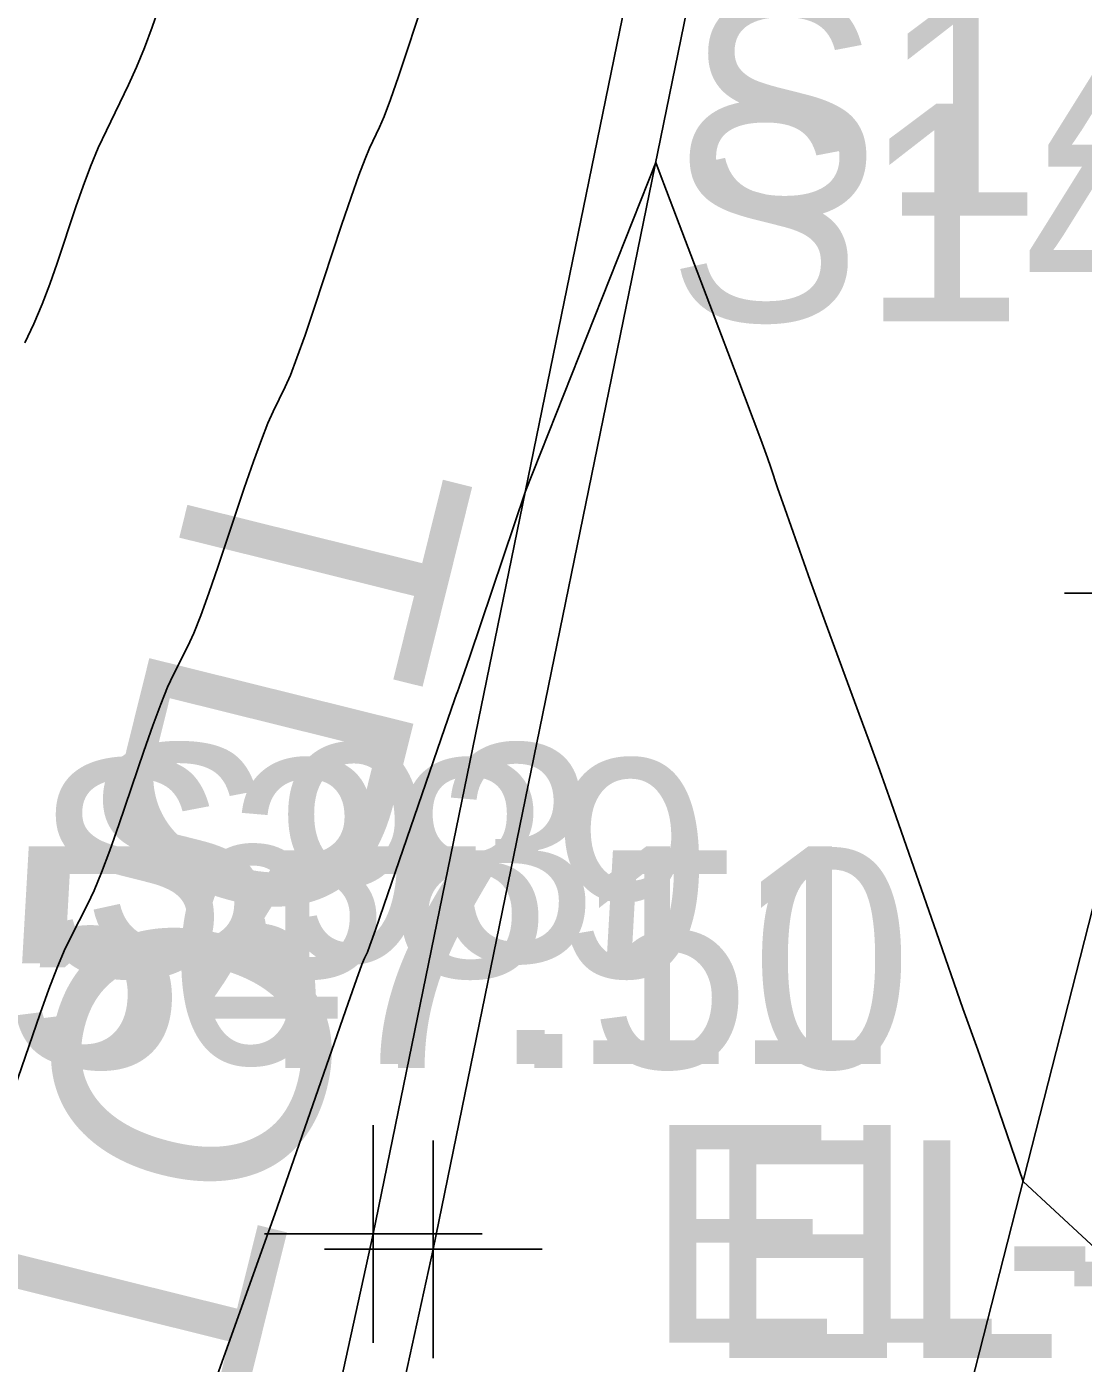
# Model space of a CAD drawing. Extents: x 1724534 to 1727318, y 657156 to 660047.
# Drawn here: x 1725601.47 to 1725620.89, y 659658.72 to 659683.28 of the extents above; entities that cross this region are included whole.
import ezdxf

# ---------------------------------------------------------------- set-up
doc = ezdxf.new("R2010")
doc.units = 0
for name, color, linetype in [('SURVEY - CONTOURS - Index with Text', 7, 'Continuous'), ('SURVEY - CONTOURS - Intermediate with optional Text', 7, 'Continuous'), ('SURVEY - DTM - Breaklines', 7, 'Continuous'), ('SURVEY - DTM - Breaklines - Points - Elevations', 7, 'Continuous'), ('SURVEY - DTM - Breaklines - Points - Locators', 7, 'Continuous'), ('SURVEY - DTM - Breaklines - Points - Numbers', 7, 'Continuous'), ('SURVEY - NON-TRANSPORTATION - Features - Points - Elevations', 7, 'Continuous'), ('SURVEY - TRANSPORTATION - Features', 7, 'Continuous'), ('SURVEY - TRANSPORTATION - Features - Points - Elevations', 7, 'Continuous'), ('SURVEY - TRANSPORTATION - Features - Points - Locators', 7, 'Continuous'), ('SURVEY - TRANSPORTATION - Features - Points - Numbers', 7, 'Continuous'), ('SURVEY - TRANSPORTATION - Roads', 7, 'Continuous'), ('SURVEY - TRANSPORTATION - Roads - Points - Locators', 7, 'Continuous'), ('SURVEY - TRANSPORTATION - Roads - Points - Numbers', 7, 'Continuous'), ('SURVEY - UTILITIES - Poles and Miscellaneous with Text', 7, 'Continuous')]:
    doc.layers.add(name, color=color, linetype=linetype)

msp = doc.modelspace()

# ---------------------------------------------------------------- linework, layer by layer
at = {"layer": 'SURVEY - CONTOURS - Index with Text'}
msp.add_lwpolyline([(1725608.999, 659684.474), (1725608.484, 659682.9), (1725608.307, 659682.365), (1725608.16, 659681.943), (1725608.045, 659681.631), (1725607.96, 659681.432), (1725607.775, 659681.049), (1725607.691, 659680.853), (1725607.577, 659680.552), (1725607.434, 659680.145), (1725607.262, 659679.633), (1725606.763, 659678.128), (1725606.589, 659677.613), (1725606.441, 659677.197), (1725606.319, 659676.88), (1725606.223, 659676.661), (1725606.001, 659676.211), (1725605.905, 659675.996), (1725605.786, 659675.689), (1725605.642, 659675.29), (1725605.473, 659674.799), (1725604.992, 659673.366), (1725604.822, 659672.872), (1725604.672, 659672.463), (1725604.543, 659672.139), (1725604.434, 659671.9), (1725604.172, 659671.378), (1725604.064, 659671.143), (1725603.938, 659670.83), (1725603.792, 659670.439), (1725603.628, 659669.97), (1725603.166, 659668.614), (1725603, 659668.142), (1725602.849, 659667.74), (1725602.712, 659667.409), (1725602.589, 659667.15), (1725602.283, 659666.552), (1725602.162, 659666.296), (1725602.028, 659665.977), (1725601.881, 659665.594), (1725601.722, 659665.148), (1725600.893, 659662.757)], dxfattribs=at)
at = {"layer": 'SURVEY - CONTOURS - Intermediate with optional Text'}
for points in [[(1725603.919, 659683.675), (1725603.78, 659683.269), (1725603.637, 659682.889), (1725603.491, 659682.536), (1725603.342, 659682.21), (1725602.939, 659681.375), (1725602.79, 659681.053), (1725602.647, 659680.711), (1725602.51, 659680.351), (1725602.378, 659679.971), (1725602.035, 659678.934), (1725601.901, 659678.551), (1725601.757, 659678.179), (1725601.603, 659677.819), (1725601.439, 659677.47)], [(1725622.697, 659659.364), (1725619.785, 659662.058), (1725619.124, 659663.989), (1725618.953, 659664.479), (1725618.68, 659665.238), (1725618.191, 659666.634), (1725617.358, 659669.023), (1725617.15, 659669.611), (1725616.956, 659670.152), (1725616.775, 659670.645), (1725616.148, 659672.346), (1725615.874, 659673.101), (1725615.404, 659674.427), (1725615.273, 659674.806), (1725615.152, 659675.179), (1725615.09, 659675.355), (1725614.965, 659675.696), (1725614.523, 659676.866), (1725613.183, 659680.395), (1725613.148, 659680.489), (1725613.118, 659680.568), (1725613.033, 659680.787), (1725610.638, 659674.744), (1725609.617, 659671.708), (1725609.424, 659671.143), (1725609.393, 659671.06), (1725609.371, 659671.014), (1725609.334, 659670.912), (1725609.088, 659670.202), (1725608.04, 659667.131), (1725607.884, 659666.682), (1725607.782, 659666.397), (1725607.735, 659666.274), (1725607.679, 659666.167), (1725607.632, 659666.048), (1725607.533, 659665.772), (1725607.38, 659665.339), (1725606.033, 659661.457), (1725602.598, 659651.842)]]:
    msp.add_lwpolyline(points, dxfattribs=at)
at = {"layer": 'SURVEY - DTM - Breaklines'}
msp.add_lwpolyline([(1725639.982, 659805.546), (1725635.79, 659784.47), (1725629.921, 659758.494), (1725625.443, 659739.387), (1725624.054, 659734.362), (1725618.103, 659709.974), (1725612.874, 659685.67), (1725607.844, 659661.097), (1725602.477, 659636.589), (1725597.046, 659612.281)], dxfattribs=at)
at = {"layer": 'SURVEY - DTM - Breaklines - Points - Locators'}
for p, q in [((1725607.844, 659663.097), (1725607.844, 659659.097)), ((1725609.844, 659661.097), (1725605.844, 659661.097))]:
    msp.add_line(p, q, dxfattribs=at)
at = {"layer": 'SURVEY - TRANSPORTATION - Features'}
msp.add_lwpolyline([(1725641.101, 659805.349), (1725636.902, 659784.236), (1725631.028, 659758.231), (1725626.544, 659739.104), (1725625.155, 659734.079), (1725619.206, 659709.701), (1725613.974, 659685.384), (1725608.945, 659660.816), (1725603.581, 659636.317), (1725598.147, 659611.998)], dxfattribs=at)
at = {"layer": 'SURVEY - TRANSPORTATION - Features - Points - Locators'}
for p, q in [((1725608.945, 659662.816), (1725608.945, 659658.816)), ((1725610.945, 659660.816), (1725606.945, 659660.816))]:
    msp.add_line(p, q, dxfattribs=at)
at = {"layer": 'SURVEY - TRANSPORTATION - Roads'}
msp.add_lwpolyline([(1725603.37, 659597.283), (1725609.346, 659620.521), (1725610.838, 659626.331), (1725616.118, 659647.682), (1725616.609, 659649.621), (1725622.545, 659672.869), (1725623.043, 659674.805), (1725627.074, 659690.284), (1725627.572, 659692.221), (1725631.909, 659709.685), (1725632.405, 659711.621), (1725638.875, 659736.793), (1725639.344, 659738.736), (1725642.879, 659754.334), (1725646.579, 659769.894), (1725647.02, 659771.844), (1725650.31, 659787.495), (1725650.689, 659789.457), (1725652.957, 659801.236), (1725653.303, 659803.205)], dxfattribs=at)
at = {"layer": 'SURVEY - TRANSPORTATION - Roads - Points - Locators'}
msp.add_line((1725624.545, 659672.869), (1725620.545, 659672.869), dxfattribs=at)

# ---------------------------------------------------------------- texts
at = {"layer": 'SURVEY - DTM - Breaklines - Points - Elevations'}
for s, p in [('EL-567.11', (1725592.744, 659664.22)), ('EL-543.65', (1725612.844, 659659.097))]:
    msp.add_text(s, height=4, dxfattribs=at).set_placement(p)
at = {"layer": 'SURVEY - DTM - Breaklines - Points - Numbers'}
msp.add_text('S93', height=4, dxfattribs=at).set_placement((1725602.46, 659666.097))
at = {"layer": 'SURVEY - NON-TRANSPORTATION - Features - Points - Elevations'}
msp.add_text('EL-547.50', height=4, dxfattribs=at).set_placement((1725593.069, 659664.147))
at = {"layer": 'SURVEY - TRANSPORTATION - Features - Points - Elevations'}
msp.add_text('EL-543.50', height=4, dxfattribs=at).set_placement((1725613.945, 659658.816))
at = {"layer": 'SURVEY - TRANSPORTATION - Features - Points - Numbers'}
msp.add_text('S389', height=4, dxfattribs=at).set_placement((1725601.593, 659665.816))
at = {"layer": 'SURVEY - TRANSPORTATION - Roads - Points - Numbers'}
for s, p in [('S1410', (1725613.582, 659679.805)), ('S1409', (1725613.242, 659677.869))]:
    msp.add_text(s, height=4, dxfattribs=at).set_placement(p)
at = {"layer": 'SURVEY - UTILITIES - Poles and Miscellaneous with Text'}
msp.add_text('TDOT ITS (2)', height=5, rotation=256.05, dxfattribs=at).set_placement((1725604.844, 659676.173))

doc.saveas('drawing.dxf')
